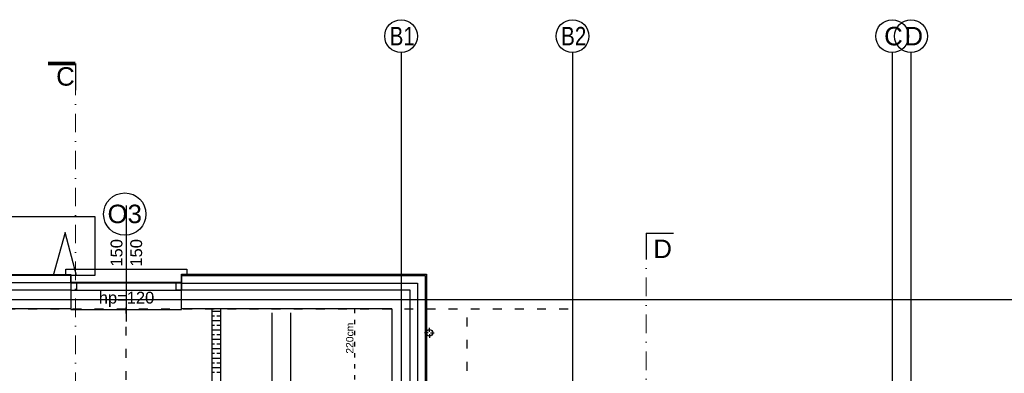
# Model space of a CAD drawing. Header units: millimetres. Extents: x -7023 to 53801, y 9849 to 33561.
# Tile 334 of 537: x 14916 to 16251, y 27625 to 28104. Entities that reach past the tile are written whole.
import ezdxf

# ---------------------------------------------------------------- set-up
doc = ezdxf.new("R2010")
doc.units = ezdxf.units.MM
doc.linetypes.add('ACAD_ISO03W100', pattern=[30, 12, -18])
doc.linetypes.add('DASHDOT', pattern=[1, 0.5, -0.25, 0, -0.25])
doc.layers.add('.IE_podklad', color=252, linetype='Continuous')
doc.styles.add('Arial', font='arial.ttf', dxfattribs={"height": 125})
doc.styles.add('Opisowy', font='arial.ttf')
doc.styles.get("Standard").update_dxf_attribs({"font": 'arial.ttf'})
doc.linetypes.add('ZIGZAG', pattern='A,0.00254,-5.08,[131,ltypeshp.shx,S=5.08,R=0,X=-5.08,Y=0],-10.16,[131,ltypeshp.shx,S=5.08,R=180,X=5.08,Y=0],-5.08', length=20.32254)

msp = doc.modelspace()

# ---------------------------------------------------------------- linework, layer by layer
at = {"layer": '.IE_podklad', "ltscale": 25}
for p, q in [((15433.4, 28060.3), (15433.4, 25968.2)), ((15665.9, 28060.3), (15665.9, 25968.2)), ((16099.4, 28060.3), (16099.4, 25968.2)), ((16124.9, 28060.3), (16124.9, 25968.2)), ((15765.7, 27814.9), (15802.7, 27814.9)), ((14357.9, 27725), (17656.9, 27725))]:
    msp.add_line(p, q, dxfattribs=at)
at = {"layer": '.IE_podklad', "linetype": 'ByBlock'}
for p, q in [((14828.3, 27837.5), (15018.3, 27837.5)), ((15018.3, 27837.5), (15018.3, 27757.5)), ((14977.9, 27815.9), (14961.6, 27757.5)), ((14993.3, 27757.5), (14977.9, 27815.9)), ((15018.3, 27757.5), (14828.3, 27757.5))]:
    msp.add_line(p, q, dxfattribs=at)
at = {"layer": '.IE_podklad', "lineweight": 30, "ltscale": 25}
msp.add_line((15765.7, 27814.9), (15765.7, 27779), dxfattribs=at)
at = {"layer": '.IE_podklad', "linetype": 'DASHDOT', "lineweight": 13, "ltscale": 50}
msp.add_line((15765.7, 27804.7), (15765.7, 27020.2), dxfattribs=at)
at = {"layer": '.IE_podklad'}
for p, q in [((14653.4, 27759), (14985.7, 27759)), ((14985.7, 27759), (14985.7, 27757.5)), ((15135.7, 27757.7), (15135.7, 27759.5)), ((15135.7, 27759.5), (15467.9, 27759.4)), ((15467.9, 27759.4), (15467.9, 27759.4)), ((15467.9, 27759.4), (15467.9, 27274.7)), ((14985.7, 27757.5), (14654.9, 27757.5)), ((15135.7, 27737.5), (15135.7, 27757.5)), ((15135.7, 27757.5), (15445.9, 27757.5)), ((15445.9, 27757.5), (15465.9, 27757.5)), ((15465.9, 27757.5), (15465.9, 27272.7)), ((14985.7, 27737.5), (14674.9, 27737.5)), ((14985.7, 27737.5), (14674.9, 27737.5)), ((14985.7, 27737.5), (14985.7, 27712.5)), ((15135.7, 27712.5), (15135.7, 27737.5)), ((15445.9, 27737.5), (15135.7, 27737.5)), ((15445.9, 27251.5), (15445.9, 27737.5)), ((14985.7, 27712.5), (14699.9, 27712.5)), ((15420.9, 27712.5), (15135.7, 27712.5)), ((15176.9, 27712.5), (15176.9, 27251.5)), ((15176.9, 27709.2), (15188.9, 27709.2)), ((15188.9, 27251.5), (15188.9, 27712.5)), ((15258.4, 27064), (15258.4, 27707)), ((15283.4, 27707), (15283.4, 27586.6)), ((15420.9, 27712.5), (15420.9, 27313)), ((15176.9, 27702.9), (15180.5, 27702.9)), ((15176.9, 27696.5), (15188.9, 27696.5)), ((15183.7, 27702.9), (15188.9, 27702.9)), ((15176.9, 27690.2), (15180.5, 27690.2)), ((15176.9, 27683.8), (15188.9, 27683.8)), ((15183.7, 27690.2), (15188.9, 27690.2)), ((15176.9, 27677.5), (15180.5, 27677.5)), ((15176.9, 27671.1), (15188.9, 27671.1)), ((15183.7, 27677.5), (15188.9, 27677.5)), ((15176.9, 27664.8), (15180.5, 27664.8)), ((15176.9, 27658.4), (15188.9, 27658.4)), ((15176.9, 27652.1), (15180.5, 27652.1)), ((15183.7, 27664.8), (15188.9, 27664.8)), ((15183.7, 27652.1), (15188.9, 27652.1)), ((15176.9, 27645.7), (15188.9, 27645.7)), ((15176.9, 27639.4), (15180.5, 27639.4)), ((15183.7, 27639.4), (15188.9, 27639.4)), ((15176.9, 27633), (15188.9, 27633)), ((15176.9, 27626.7), (15180.5, 27626.7)), ((15183.7, 27626.7), (15188.9, 27626.7))]:
    msp.add_line(p, q, dxfattribs=at)
at = {"layer": '.IE_podklad', "linetype": 'ZIGZAG'}
for p, q in [((14985.7, 27747.5), (14664.9, 27747.5)), ((15135.7, 27747.3), (15445.9, 27747.3)), ((15445.9, 27747.3), (15455.9, 27747.3)), ((15455.9, 27747.3), (15455.9, 27262.9))]:
    msp.add_line(p, q, dxfattribs=at)
at = {"layer": '.IE_podklad', "linetype": 'ACAD_ISO03W100'}
for p, q in [((14597.9, 27712.5), (15665.9, 27712.5)), ((15060.4, 26866), (15060.4, 27714)), ((15522.9, 27328.5), (15522.9, 27712.5)), ((15665.9, 27712.5), (15665.9, 27328.5))]:
    msp.add_line(p, q, dxfattribs=at)
at = {"layer": '.IE_podklad', "linetype": 'ACAD_ISO03W100', "ltscale": 0.5}
msp.add_line((15370.4, 27712.5), (15370.4, 27176), dxfattribs=at)
at = {"layer": '.IE_podklad', "linetype": 'Continuous'}
for p, q in [((15470.1, 27679.7), (15465, 27679.7)), ((15471.8, 27681.4), (15471.8, 27686.5)), ((15473.4, 27679.7), (15478.5, 27679.7)), ((15471.8, 27678.1), (15471.8, 27673))]:
    msp.add_line(p, q, dxfattribs=at)
at = {"layer": '.IE_podklad', "ltscale": 25, "const_width": 5}
msp.add_lwpolyline([(14954.8, 28044.7), (14991.8, 28044.7)], dxfattribs=at)
at = {"layer": '.IE_podklad', "lineweight": 30, "ltscale": 25}
msp.add_lwpolyline([(14991.8, 28044.7), (14991.8, 28008.8)], dxfattribs=at)
at = {"layer": '.IE_podklad', "linetype": 'DASHDOT', "lineweight": 13, "ltscale": 50}
msp.add_lwpolyline([(14991.8, 28026.8), (14991.8, 26141.3)], dxfattribs=at)
at = {"layer": '.IE_podklad'}
for points in [[(15061, 27695.1), (15061, 27852.4)], [(14985.7, 27757.5), (14985.7, 27711.3), (15135.7, 27711.3), (15135.7, 27753.3)]]:
    msp.add_lwpolyline(points, dxfattribs=at)
for points in [[(14985.7, 27757.5), (14978.7, 27757.5), (14978.7, 27766.3), (15142.7, 27766.3), (15142.7, 27757.5), (15135.7, 27757.5), (15135.7, 27747.3), (14985.7, 27747.3)], [(14985.7, 27737.5), (15135.7, 27737.5), (15135.7, 27748.1), (14985.7, 27748.1)], [(14985.7, 27737.5), (14993.5, 27737.5), (14993.5, 27748.1), (14985.7, 27748.1)], [(15135.7, 27737.5), (15128.4, 27737.5), (15128.4, 27748.1), (15135.7, 27748.1)]]:
    msp.add_lwpolyline(points, close=True, dxfattribs=at)
at = {"layer": '.IE_podklad', "linetype": 'Continuous'}
for centre, radius in [((15433.4, 28081.9), 22.2), ((15665.9, 28081.9), 22.2), ((16099.4, 28081.9), 22.2), ((16124.9, 28081.9), 22.2), ((15471.8, 27679.7), 4.5)]:
    msp.add_circle(centre, radius, dxfattribs=at)
at = {"layer": '.IE_podklad'}
msp.add_circle((15058.8, 27840.7), 28.7, dxfattribs=at)

# ---------------------------------------------------------------- texts
at = {"layer": '.IE_podklad', "linetype": 'Continuous', "style": 'Opisowy'}
for s, height, p in [('O3', 25, (15035.4, 27828.5)), ('hp=120', 16, (15023.5, 27719.5))]:
    msp.add_text(s, height=height, dxfattribs=at).set_placement(p)
for p in [(15055.5, 27769.6), (15082.2, 27769.6)]:
    msp.add_text('150', height=16, rotation=90, dxfattribs=at).set_placement(p)
at = {"layer": '.IE_podklad', "linetype": 'Continuous', "ltscale": 25, "style": 'Arial'}
msp.add_text('D', height=25, dxfattribs=at).set_placement((15775.5, 27781.2))
at = {"layer": '.IE_podklad', "linetype": 'Continuous', "lineweight": 9, "ltscale": 50, "style": 'Opisowy'}
msp.add_text('220cm', height=10, rotation=90, dxfattribs=at).set_placement((15368.8, 27651.6))
at = {"layer": '.IE_podklad', "char_height": 25, "width": 492.116, "attachment_point": 1}
for s, insert in [('{\\W0.8;B1}', (15417.9, 28094.4)), ('{\\W0.8;B2}', (15650.4, 28094.4)), ('C', (16088.5, 28094.4)), ('D', (16116, 28094.4))]:
    msp.add_mtext(s, dxfattribs=dict(at, insert=insert))
at = {"layer": '.IE_podklad', "ltscale": 25, "insert": (14965.7, 28039.8), "char_height": 25, "attachment_point": 1, "style": 'Arial'}
msp.add_mtext_dynamic_manual_height_columns('C', width=190.33, gutter_width=1, heights=[-25.9], dxfattribs=at)

doc.saveas('drawing.dxf')
